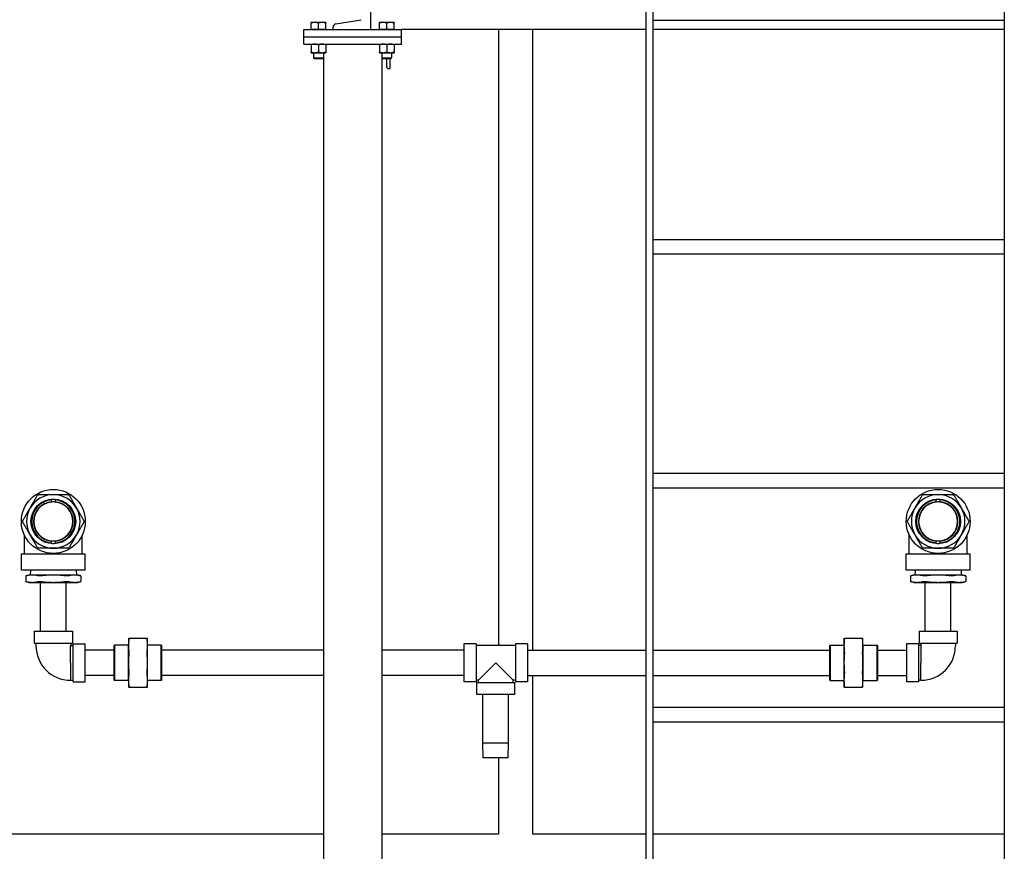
# Model space of a CAD drawing. Header units: inches. Extents: x 36 to 1719, y -84 to 1122.
# Tile 393 of 558: x 1336 to 1387, y 309 to 351. Entities that reach past the tile are written whole.
import ezdxf

# ---------------------------------------------------------------- set-up
doc = ezdxf.new("R2010")
doc.units = ezdxf.units.IN
doc.header["$LTSCALE"] = 48
doc.header["$MEASUREMENT"] = 0
doc.layers.add('Dimension (ANSI)', color=7, linetype='Continuous', lineweight=25)
doc.layers.add('Visible (ANSI)', color=7, linetype='Continuous', lineweight=30)
doc.styles.add('Note Text (ANSI)', font='tahoma.ttf')
doc.dimstyles.new('Architectural (ANSI)', dxfattribs={"dimscale": 48, "dimtxt": 0.125, "dimasz": 0.098425, "dimexe": 0.125, "dimexo": 0.0625, "dimgap": 0.031496, "dimtad": 0, "dimtih": 1, "dimtoh": 1, "dimdec": 4, "dimrnd": 1e-08, "dimzin": 3, "dimdsep": 46, "dimlunit": 4, "dimtxsty": 'Note Text (ANSI)', "dimcen": 0.09, "dimdle": 0.393701, "dimclrd": 256, "dimclre": 256, "dimclrt": 256, "dimadec": 0, "dimazin": 3, "dimtfac": 0.96, "dimtofl": 0, "dimtmove": 0, "dimatfit": 3, "dimfxl": 1, "dimfrac": 2, "dimtolj": 1, "dimtzin": 12, "dimlwd": -1, "dimlwe": -1, "dimarcsym": 0})

# ---------------------------------------------------------------- blocks, each defined once
blk = doc.blocks.new('*D20')
at = {"layer": 'Defpoints', "color": 0, "transparency": 16777216}
for p in [(1320.787, 418.174), (1277.952, 241.174), (1349.447, 241.174)]:
    blk.add_point(p, dxfattribs=at)
at = {"layer": 'Dimension (ANSI)', "transparency": 16777216}
for p, q in [((1317.787, 418.174), (1271.952, 418.174)), ((1277.952, 413.449), (1277.952, 350.805)), ((1277.952, 245.898), (1277.952, 341.543)), ((1346.447, 241.174), (1271.952, 241.174))]:
    blk.add_line(p, q, dxfattribs=at)
for points in [[(1277.165, 413.449), (1278.739, 413.449), (1277.952, 418.174)], [(1277.165, 245.898), (1278.739, 245.898), (1277.952, 241.174)]]:
    blk.add_solid(points, dxfattribs=at)
at = {"layer": 'Dimension (ANSI)', "transparency": 16777216, "insert": (1267.854, 349.293), "char_height": 6, "attachment_point": 1, "style": 'Note Text (ANSI)'}
blk.add_mtext('\\A1;14\'-9"', dxfattribs=at)

msp = doc.modelspace()

# ---------------------------------------------------------------- linework, layer by layer
at = {"layer": 'Visible (ANSI)'}
for p, q in [((1354.36662, 356.79889), (1354.36662, 350.79889)), ((1368.49162, 356.48823), (1368.49162, 242.04889)), ((1368.86662, 242.04889), (1368.86662, 356.48823)), ((1386.86662, 356.48823), (1386.86662, 242.04889)), ((1351.50912, 351.1629), (1351.32162, 351.1629)), ((1351.32162, 350.7989), (1351.32162, 351.1294)), ((1351.88412, 351.1629), (1351.50912, 351.1629)), ((1351.69662, 350.7989), (1351.69662, 351.1294)), ((1352.07162, 351.1629), (1351.88412, 351.1629)), ((1352.07162, 350.7989), (1352.07162, 351.1294)), ((1352.58981, 351.08905), (1353.88023, 351.305)), ((1355.00912, 351.1629), (1354.82162, 351.1629)), ((1354.82162, 350.7989), (1354.82162, 351.1294)), ((1355.38412, 351.1629), (1355.00912, 351.1629)), ((1355.19662, 350.7989), (1355.19662, 351.1294)), ((1355.57162, 351.1629), (1355.38412, 351.1629)), ((1355.57162, 350.7989), (1355.57162, 351.1294)), ((1368.86662, 351.28389), (1386.86662, 351.28389)), ((1350.94662, 350.79889), (1355.94662, 350.79889)), ((1350.94662, 350.42389), (1350.94662, 350.79889)), ((1350.94662, 350.42389), (1355.94662, 350.42389)), ((1350.94662, 350.42389), (1355.94662, 350.42389)), ((1350.94662, 350.04889), (1350.94662, 350.42389)), ((1351.50912, 350.7989), (1351.32162, 350.7989)), ((1351.32162, 350.7989), (1351.32162, 350.79889)), ((1351.69662, 350.7989), (1351.50912, 350.7989)), ((1351.88412, 350.7989), (1351.69662, 350.7989)), ((1352.07162, 350.7989), (1351.88412, 350.7989)), ((1352.07162, 350.7989), (1352.07162, 350.79889)), ((1352.44662, 350.79889), (1352.44662, 350.91991)), ((1354.36662, 350.91991), (1354.36662, 350.79889)), ((1355.00912, 350.7989), (1354.82162, 350.7989)), ((1354.82162, 350.7989), (1354.82162, 350.79889)), ((1355.19662, 350.7989), (1355.00912, 350.7989)), ((1355.38412, 350.7989), (1355.19662, 350.7989)), ((1355.57162, 350.7989), (1355.38412, 350.7989)), ((1355.57162, 350.7989), (1355.57162, 350.79889)), ((1368.49162, 350.79889), (1355.94662, 350.79889)), ((1355.94662, 350.42389), (1355.94662, 350.79889)), ((1355.94662, 350.04889), (1355.94662, 350.42389)), ((1360.93526, 350.79889), (1360.93526, 319.19353)), ((1362.68526, 318.96103), (1362.68526, 350.79889)), ((1386.86662, 350.79889), (1368.86662, 350.79889)), ((1350.94662, 350.04889), (1355.94662, 350.04889)), ((1351.32162, 350.0154), (1351.32162, 349.64439)), ((1351.69662, 350.0154), (1351.69662, 349.64439)), ((1352.07162, 350.0154), (1352.07162, 349.64439)), ((1354.82162, 350.0154), (1354.82162, 349.64439)), ((1355.19662, 350.0154), (1355.19662, 349.64439)), ((1355.57162, 350.0154), (1355.57162, 349.64439)), ((1351.32162, 349.61089), (1351.50912, 349.61089)), ((1351.44662, 349.61089), (1351.44662, 349.34466)), ((1351.50912, 349.61089), (1351.88412, 349.61089)), ((1351.88412, 349.61089), (1352.07162, 349.61089)), ((1351.94662, 349.61089), (1351.94662, 349.34466)), ((1354.82162, 349.61089), (1355.00912, 349.61089)), ((1354.94662, 349.61089), (1354.94662, 349.34466)), ((1355.00912, 349.61089), (1355.38412, 349.61089)), ((1355.38412, 349.61089), (1355.57162, 349.61089)), ((1355.44662, 349.61089), (1355.44662, 349.34466)), ((1351.49381, 349.29889), (1351.44662, 349.34466)), ((1351.44662, 349.34466), (1351.94662, 349.34466)), ((1351.89943, 349.29889), (1351.49381, 349.29889)), ((1351.89943, 349.29889), (1351.94662, 349.34466)), ((1351.94662, 349.34466), (1351.94662, 243.04889)), ((1354.94662, 349.34466), (1354.94662, 243.04889)), ((1354.99381, 349.29889), (1354.94662, 349.34466)), ((1354.94662, 349.34466), (1355.44662, 349.34466)), ((1355.39943, 349.29889), (1354.99381, 349.29889)), ((1355.17862, 349.29889), (1355.17862, 348.91889)), ((1355.36662, 348.79889), (1355.36662, 349.29889)), ((1355.39943, 349.29889), (1355.44662, 349.34466)), ((1355.29862, 348.79889), (1355.36662, 348.79889)), ((1368.86662, 340.03389), (1386.86662, 340.03389)), ((1368.86662, 339.28389), (1386.86662, 339.28389)), ((1368.86662, 328.03389), (1386.86662, 328.03389)), ((1368.86662, 327.28389), (1386.86662, 327.28389)), ((1338.00537, 326.56982), (1338.00537, 326.66394)), ((1338.19287, 326.66394), (1338.19287, 326.56982)), ((1383.38037, 326.56982), (1383.38037, 326.66394)), ((1383.56787, 326.66394), (1383.56787, 326.56982)), ((1336.61912, 323.89853), (1336.61912, 324.85199)), ((1339.57912, 323.89853), (1339.57912, 324.85199)), ((1381.99412, 323.89853), (1381.99412, 324.85199)), ((1384.95412, 323.89853), (1384.95412, 324.85199)), ((1338.00537, 324.45312), (1338.00537, 324.54724)), ((1338.19287, 324.54724), (1338.19287, 324.45312)), ((1383.38037, 324.45312), (1383.38037, 324.54724)), ((1383.56787, 324.54724), (1383.56787, 324.45312)), ((1336.45912, 323.05853), (1336.45912, 323.89853)), ((1336.45912, 323.89853), (1339.73912, 323.89853)), ((1339.73912, 323.05853), (1339.73912, 323.89853)), ((1381.83412, 323.05853), (1381.83412, 323.89853)), ((1381.83412, 323.89853), (1385.11412, 323.89853)), ((1385.11412, 323.05853), (1385.11412, 323.89853)), ((1339.73912, 323.05853), (1336.45912, 323.05853)), ((1336.84912, 322.80853), (1336.68475, 322.76449)), ((1336.68475, 322.76449), (1336.68475, 322.47757)), ((1337.01659, 322.80853), (1336.84912, 322.80853)), ((1336.92254, 323.05853), (1336.91162, 322.80853)), ((1338.09912, 322.80853), (1337.01659, 322.80853)), ((1339.18165, 322.80853), (1338.09912, 322.80853)), ((1339.34912, 322.80853), (1339.18165, 322.80853)), ((1339.2757, 323.05853), (1339.28662, 322.80853)), ((1339.34912, 322.80853), (1339.51349, 322.76449)), ((1339.51349, 322.76449), (1339.51349, 322.47757)), ((1385.11412, 323.05853), (1381.83412, 323.05853)), ((1382.22412, 322.80853), (1382.05975, 322.76449)), ((1382.05975, 322.76449), (1382.05975, 322.47757)), ((1382.39159, 322.80853), (1382.22412, 322.80853)), ((1382.29754, 323.05853), (1382.28662, 322.80853)), ((1383.47412, 322.80853), (1382.39159, 322.80853)), ((1384.55665, 322.80853), (1383.47412, 322.80853)), ((1384.72412, 322.80853), (1384.55665, 322.80853)), ((1384.6507, 323.05853), (1384.66162, 322.80853)), ((1384.72412, 322.80853), (1384.88849, 322.76449)), ((1384.88849, 322.76449), (1384.88849, 322.47757)), ((1336.84912, 322.43353), (1336.68475, 322.47757)), ((1336.84912, 322.43353), (1337.01659, 322.43353)), ((1337.01659, 322.43353), (1338.09912, 322.43353)), ((1337.44162, 319.93353), (1337.44162, 322.43353)), ((1338.09912, 322.43353), (1339.18165, 322.43353)), ((1338.75662, 319.93353), (1338.75662, 322.43353)), ((1339.18165, 322.43353), (1339.34912, 322.43353)), ((1339.34912, 322.43353), (1339.51349, 322.47757)), ((1382.22412, 322.43353), (1382.05975, 322.47757)), ((1382.22412, 322.43353), (1382.39159, 322.43353)), ((1382.39159, 322.43353), (1383.47412, 322.43353)), ((1382.81662, 319.93353), (1382.81662, 322.43353)), ((1383.47412, 322.43353), (1384.55665, 322.43353)), ((1384.13162, 319.93353), (1384.13162, 322.43353)), ((1384.55665, 322.43353), (1384.72412, 322.43353)), ((1384.72412, 322.43353), (1384.88849, 322.47757)), ((1337.12412, 319.93353), (1337.12412, 319.31353)), ((1337.12412, 319.93353), (1339.07412, 319.93353)), ((1339.07412, 319.93353), (1339.07412, 319.31353)), ((1382.49912, 319.93353), (1382.49912, 319.31353)), ((1382.49912, 319.93353), (1384.44912, 319.93353)), ((1384.44912, 319.93353), (1384.44912, 319.31353)), ((1337.12412, 319.31353), (1339.07412, 319.31353)), ((1337.20912, 319.31353), (1337.20912, 319.18353)), ((1338.97912, 319.18353), (1338.98912, 319.19353)), ((1338.97912, 318.30104), (1338.97912, 319.18353)), ((1338.98912, 319.31353), (1338.98912, 319.19353)), ((1338.98912, 319.19353), (1339.10912, 319.19353)), ((1339.10912, 319.27853), (1339.72912, 319.27853)), ((1339.10912, 317.32853), (1339.10912, 319.27853)), ((1339.72912, 317.32853), (1339.72912, 319.27853)), ((1341.2135, 319.18791), (1341.22913, 319.20353)), ((1341.2135, 317.41916), (1341.2135, 319.18791)), ((1341.22913, 319.20353), (1341.22913, 317.40353)), ((1341.9385, 319.20353), (1341.22913, 319.20353)), ((1341.9385, 319.20353), (1341.9535, 319.21853)), ((1341.9385, 319.20353), (1341.9385, 317.40353)), ((1341.9535, 319.55353), (1341.9535, 319.18741)), ((1341.9535, 319.18741), (1341.9535, 318.30353)), ((1342.90987, 319.55353), (1341.97213, 319.55353)), ((1342.9285, 319.18741), (1342.9285, 319.55353)), ((1343.63638, 319.20353), (1342.9285, 319.20353)), ((1342.9285, 318.30353), (1342.9285, 319.18741)), ((1343.652, 319.18791), (1343.63638, 319.20353)), ((1343.63638, 317.40353), (1343.63638, 319.20353)), ((1343.652, 319.18791), (1343.652, 317.41916)), ((1359.77662, 319.27853), (1359.15662, 319.27853)), ((1359.15662, 319.27853), (1359.15662, 317.32853)), ((1359.77662, 319.27853), (1359.77662, 317.32853)), ((1361.79662, 319.19353), (1359.77662, 319.19353)), ((1362.41662, 319.27853), (1361.79662, 319.27853)), ((1361.79662, 319.27853), (1361.79662, 317.32853)), ((1362.41662, 319.27853), (1362.41662, 317.32853)), ((1377.92124, 319.18791), (1377.93686, 319.20353)), ((1377.92124, 317.41916), (1377.92124, 319.18791)), ((1377.93686, 319.20353), (1377.93686, 317.40353)), ((1377.93686, 319.20353), (1378.64474, 319.20353)), ((1378.64474, 319.55353), (1378.64474, 319.18741)), ((1378.64474, 319.18741), (1378.64474, 318.30353)), ((1379.60111, 319.55353), (1378.66337, 319.55353)), ((1379.61974, 319.18741), (1379.61974, 319.55353)), ((1379.63474, 319.20353), (1379.61974, 319.21853)), ((1379.61974, 318.30353), (1379.61974, 319.18741)), ((1379.63474, 317.40353), (1379.63474, 319.20353)), ((1379.63474, 319.20353), (1380.34411, 319.20353)), ((1380.35974, 319.18791), (1380.34411, 319.20353)), ((1380.34411, 317.40353), (1380.34411, 319.20353)), ((1380.35974, 319.18791), (1380.35974, 317.41916)), ((1382.46412, 319.27853), (1381.84412, 319.27853)), ((1381.84412, 319.27853), (1381.84412, 317.32853)), ((1382.46412, 319.27853), (1382.46412, 317.32853)), ((1382.58412, 319.19353), (1382.46412, 319.19353)), ((1382.49912, 319.31353), (1384.44912, 319.31353)), ((1382.58412, 319.31353), (1382.58412, 319.19353)), ((1382.58412, 319.19353), (1382.59412, 319.18353)), ((1382.59412, 319.18353), (1382.59412, 318.30104)), ((1384.36412, 319.31353), (1384.36412, 319.18353)), ((1341.2135, 318.96103), (1339.72912, 318.96103)), ((1351.94662, 318.96103), (1343.652, 318.96103)), ((1359.15662, 318.96103), (1354.94662, 318.96103)), ((1362.41662, 318.96103), (1368.49162, 318.96103)), ((1368.86662, 318.96103), (1377.92124, 318.96103)), ((1380.35974, 318.96103), (1381.84412, 318.96103)), ((1338.98335, 318.30103), (1338.98257, 317.40853)), ((1341.9535, 318.30353), (1341.9535, 317.41965)), ((1342.9285, 317.41965), (1342.9285, 318.30353)), ((1360.78662, 318.30353), (1359.89662, 317.41353)), ((1361.67662, 317.41353), (1360.78662, 318.30353)), ((1378.64474, 318.30353), (1378.64474, 317.41965)), ((1379.61974, 317.41965), (1379.61974, 318.30353)), ((1382.59067, 317.40853), (1382.58989, 318.30103)), ((1341.2135, 317.64603), (1339.72912, 317.64603)), ((1351.94662, 317.64603), (1343.652, 317.64603)), ((1359.15662, 317.64603), (1354.94662, 317.64603)), ((1362.41662, 317.64603), (1368.49162, 317.64603)), ((1362.68526, 309.50723), (1362.68526, 317.64603)), ((1368.86662, 317.64603), (1377.92124, 317.64603)), ((1380.35974, 317.64603), (1381.84412, 317.64603)), ((1338.98258, 317.41353), (1339.10912, 317.41353)), ((1339.10912, 317.32853), (1339.72912, 317.32853)), ((1341.2135, 317.41916), (1341.22913, 317.40353)), ((1341.9385, 317.40353), (1341.22913, 317.40353)), ((1341.9385, 317.40353), (1341.9535, 317.38853)), ((1341.9535, 317.41965), (1341.9535, 317.05353)), ((1342.9285, 317.05353), (1342.9285, 317.41965)), ((1343.63638, 317.40353), (1342.9285, 317.40353)), ((1343.652, 317.41916), (1343.63638, 317.40353)), ((1359.77662, 317.32853), (1359.15662, 317.32853)), ((1359.89662, 317.41353), (1359.77662, 317.41353)), ((1359.81162, 316.67353), (1359.81162, 317.29353)), ((1359.81162, 317.29353), (1361.76162, 317.29353)), ((1359.89662, 317.29353), (1359.89662, 317.41353)), ((1361.67662, 317.29353), (1361.67662, 317.41353)), ((1361.79662, 317.41353), (1361.67662, 317.41353)), ((1361.76162, 316.67353), (1361.76162, 317.29353)), ((1362.41662, 317.32853), (1361.79662, 317.32853)), ((1377.92124, 317.41916), (1377.93686, 317.40353)), ((1377.93686, 317.40353), (1378.64474, 317.40353)), ((1378.64474, 317.41965), (1378.64474, 317.05353)), ((1379.61974, 317.05353), (1379.61974, 317.41965)), ((1379.63474, 317.40353), (1379.61974, 317.38853)), ((1379.63474, 317.40353), (1380.34411, 317.40353)), ((1380.35974, 317.41916), (1380.34411, 317.40353)), ((1382.46412, 317.32853), (1381.84412, 317.32853)), ((1382.59066, 317.41353), (1382.46412, 317.41353)), ((1341.97213, 317.05353), (1342.90987, 317.05353)), ((1361.76162, 316.67353), (1359.81162, 316.67353)), ((1360.12912, 314.17353), (1360.12912, 316.67353)), ((1361.44412, 314.17353), (1361.44412, 316.67353)), ((1378.66337, 317.05353), (1379.60111, 317.05353)), ((1368.86662, 316.03389), (1386.86662, 316.03389)), ((1368.86662, 315.28389), (1386.86662, 315.28389)), ((1360.14876, 313.42353), (1360.12912, 314.17353)), ((1361.44412, 314.17353), (1360.12912, 314.17353)), ((1361.42448, 313.42353), (1361.44412, 314.17353)), ((1361.42448, 313.42353), (1360.14876, 313.42353)), ((1360.93526, 313.42353), (1360.93526, 309.50723)), ((1351.94662, 309.50723), (1322.53662, 309.50723)), ((1360.93526, 309.50723), (1354.94662, 309.50723)), ((1368.49162, 309.50723), (1362.68526, 309.50723)), ((1386.86662, 309.50723), (1368.86662, 309.50723))]:
    msp.add_line(p, q, dxfattribs=at)
for centre, radius in [((1338.09912, 325.55853), 1.64), ((1383.47412, 325.55853), 1.64), ((1338.09912, 325.55853), 1.14583), ((1383.47412, 325.55853), 1.14583)]:
    msp.add_circle(centre, radius, dxfattribs=at)
for centre, radius, start, end in [((1352.61812, 350.91991), 0.1715, 99.5, 180), ((1355.29862, 348.91889), 0.12, 180, 270), ((1338.09912, 325.55853), 1.375, 90, 150), ((1338.09912, 325.55853), 1.375, 30, 90), ((1383.47412, 325.55853), 1.375, 90, 150), ((1383.47412, 325.55853), 1.375, 30, 90), ((1338.09912, 325.55853), 1.375, 150, 210), ((1338.09912, 325.55853), 1.125, 94.780192, 265.219808), ((1338.09912, 325.55853), 1.10937, 94.847678, 265.152322), ((1338.09912, 325.55853), 1.01562, 95.296381, 264.703619), ((1338.09912, 325.55853), 1, 95.379379, 264.620621), ((1338.09912, 325.55853), 1.125, 85.219808, 94.780192), ((1338.09912, 325.55853), 1, 84.620621, 95.379379), ((1338.09912, 325.55853), 1.125, 274.780192, 85.219808), ((1338.09912, 325.55853), 1.10937, 274.847678, 85.152322), ((1338.09912, 325.55853), 1.01562, 275.296381, 84.703619), ((1338.09912, 325.55853), 1, 275.379379, 84.620621), ((1338.09912, 325.55853), 1.375, 330, 30), ((1383.47412, 325.55853), 1.375, 150, 210), ((1383.47412, 325.55853), 1.125, 94.780192, 265.219808), ((1383.47412, 325.55853), 1.10937, 94.847678, 265.152322), ((1383.47412, 325.55853), 1.01562, 95.296381, 264.703619), ((1383.47412, 325.55853), 1, 95.379379, 264.620621), ((1383.47412, 325.55853), 1.125, 85.219808, 94.780192), ((1383.47412, 325.55853), 1, 84.620621, 95.379379), ((1383.47412, 325.55853), 1.125, 274.780192, 85.219808), ((1383.47412, 325.55853), 1.10937, 274.847678, 85.152322), ((1383.47412, 325.55853), 1.01562, 275.296381, 84.703619), ((1383.47412, 325.55853), 1, 275.379379, 84.620621), ((1383.47412, 325.55853), 1.375, 330, 30), ((1338.09912, 325.55853), 1.375, 210, 270), ((1338.09912, 325.55853), 1.375, 270, 330), ((1383.47412, 325.55853), 1.375, 210, 270), ((1383.47412, 325.55853), 1.375, 270, 330), ((1338.09912, 325.55853), 1, 264.620621, 275.379379), ((1338.09912, 325.55853), 1.125, 265.219808, 274.780192), ((1383.47412, 325.55853), 1, 264.620621, 275.379379), ((1383.47412, 325.55853), 1.125, 265.219808, 274.780192), ((1338.98412, 319.18353), 1.775, 180, 269.95), ((1382.58912, 319.18353), 1.775, 270.05, 0)]:
    msp.add_arc(centre, radius, start, end, dxfattribs=at)
for points, weights in [([(1351.32162, 351.1294), (1351.32162, 351.1629), (1351.32162, 351.1629)], [1, 1.0379548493, 1]), ([(1351.50912, 351.1629), (1351.4221, 351.1629), (1351.32162, 351.1294)], [1, 1.0379548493, 1]), ([(1351.69662, 351.1294), (1351.59614, 351.1629), (1351.50912, 351.1629)], [1, 1.0379548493, 1]), ([(1351.88412, 351.1629), (1351.7971, 351.1629), (1351.69662, 351.1294)], [1, 1.0379548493, 1]), ([(1352.07162, 351.1294), (1351.97114, 351.1629), (1351.88412, 351.1629)], [1, 1.0379548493, 1]), ([(1352.07162, 351.1629), (1352.07162, 351.1629), (1352.07162, 351.1294)], [1, 1.0379548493, 1]), ([(1354.82162, 351.1294), (1354.82162, 351.1629), (1354.82162, 351.1629)], [1, 1.0379548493, 1]), ([(1355.00912, 351.1629), (1354.9221, 351.1629), (1354.82162, 351.1294)], [1, 1.0379548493, 1]), ([(1355.19662, 351.1294), (1355.09614, 351.1629), (1355.00912, 351.1629)], [1, 1.0379548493, 1]), ([(1355.38412, 351.1629), (1355.2971, 351.1629), (1355.19662, 351.1294)], [1, 1.0379548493, 1]), ([(1355.57162, 351.1294), (1355.47114, 351.1629), (1355.38412, 351.1629)], [1, 1.0379548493, 1]), ([(1355.57162, 351.1629), (1355.57162, 351.1629), (1355.57162, 351.1294)], [1, 1.0379548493, 1]), ([(1351.32162, 350.0154), (1351.32162, 350.04889), (1351.32162, 350.04889)], [1, 1.0379548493, 1]), ([(1351.50912, 350.04889), (1351.4221, 350.04889), (1351.32162, 350.0154)], [1, 1.0379548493, 1]), ([(1351.69662, 350.0154), (1351.59614, 350.04889), (1351.50912, 350.04889)], [1, 1.0379548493, 1]), ([(1351.88412, 350.04889), (1351.7971, 350.04889), (1351.69662, 350.0154)], [1, 1.0379548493, 1]), ([(1352.07162, 350.0154), (1351.97114, 350.04889), (1351.88412, 350.04889)], [1, 1.0379548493, 1]), ([(1352.07162, 350.04889), (1352.07162, 350.04889), (1352.07162, 350.0154)], [1, 1.0379548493, 1]), ([(1354.82162, 350.0154), (1354.82162, 350.04889), (1354.82162, 350.04889)], [1, 1.0379548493, 1]), ([(1355.00912, 350.04889), (1354.9221, 350.04889), (1354.82162, 350.0154)], [1, 1.0379548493, 1]), ([(1355.19662, 350.0154), (1355.09614, 350.04889), (1355.00912, 350.04889)], [1, 1.0379548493, 1]), ([(1355.38412, 350.04889), (1355.2971, 350.04889), (1355.19662, 350.0154)], [1, 1.0379548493, 1]), ([(1355.57162, 350.0154), (1355.47114, 350.04889), (1355.38412, 350.04889)], [1, 1.0379548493, 1]), ([(1355.57162, 350.04889), (1355.57162, 350.04889), (1355.57162, 350.0154)], [1, 1.0379548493, 1]), ([(1351.32162, 349.64439), (1351.4221, 349.61089), (1351.50912, 349.61089)], [1, 1.0379548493, 1]), ([(1351.32162, 349.61089), (1351.32162, 349.61089), (1351.32162, 349.64439)], [1, 1.0379548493, 1]), ([(1351.50912, 349.61089), (1351.59614, 349.61089), (1351.69662, 349.64439)], [1, 1.0379548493, 1]), ([(1351.69662, 349.64439), (1351.7971, 349.61089), (1351.88412, 349.61089)], [1, 1.0379548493, 1]), ([(1351.88412, 349.61089), (1351.97114, 349.61089), (1352.07162, 349.64439)], [1, 1.0379548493, 1]), ([(1352.07162, 349.64439), (1352.07162, 349.61089), (1352.07162, 349.61089)], [1, 1.0379548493, 1]), ([(1354.82162, 349.64439), (1354.9221, 349.61089), (1355.00912, 349.61089)], [1, 1.0379548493, 1]), ([(1354.82162, 349.61089), (1354.82162, 349.61089), (1354.82162, 349.64439)], [1, 1.0379548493, 1]), ([(1355.00912, 349.61089), (1355.09614, 349.61089), (1355.19662, 349.64439)], [1, 1.0379548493, 1]), ([(1355.19662, 349.64439), (1355.2971, 349.61089), (1355.38412, 349.61089)], [1, 1.0379548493, 1]), ([(1355.38412, 349.61089), (1355.47114, 349.61089), (1355.57162, 349.64439)], [1, 1.0379548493, 1]), ([(1355.57162, 349.64439), (1355.57162, 349.61089), (1355.57162, 349.61089)], [1, 1.0379548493, 1]), ([(1336.90833, 326.24603), (1337.0778, 326.53954), (1337.26918, 326.87103)], [1, 1.05302826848, 1.0414979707]), ([(1337.37743, 326.93353), (1337.7602, 326.93353), (1338.09912, 326.93353)], [1.0414979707, 1.05302826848, 1]), ([(1338.09912, 326.93353), (1338.43804, 326.93353), (1338.82081, 326.93353)], [1, 1.05302826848, 1.0414979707]), ([(1338.92906, 326.87103), (1339.12044, 326.53954), (1339.2899, 326.24603)], [1.0414979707, 1.05302826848, 1]), ([(1382.28333, 326.24603), (1382.4528, 326.53954), (1382.64418, 326.87103)], [1, 1.05302826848, 1.0414979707]), ([(1382.75243, 326.93353), (1383.1352, 326.93353), (1383.47412, 326.93353)], [1.0414979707, 1.05302826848, 1]), ([(1383.47412, 326.93353), (1383.81304, 326.93353), (1384.19581, 326.93353)], [1, 1.05302826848, 1.0414979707]), ([(1384.30406, 326.87103), (1384.49544, 326.53954), (1384.6649, 326.24603)], [1.0414979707, 1.05302826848, 1]), ([(1336.54749, 325.62103), (1336.73887, 325.95252), (1336.90833, 326.24603)], [1.0414979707, 1.05302826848, 1]), ([(1338.00537, 326.66394), (1338.00537, 326.67172), (1338.00537, 326.67962)], [1, 1.00004890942, 1.00004856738]), ([(1338.00537, 326.55413), (1338.00537, 326.56191), (1338.00537, 326.56982)], [1.00006158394, 1.00006110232, 1]), ([(1338.19287, 326.67962), (1338.19287, 326.67172), (1338.19287, 326.66394)], [1.00004856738, 1.00004890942, 1]), ([(1338.19287, 326.56982), (1338.19287, 326.56191), (1338.19287, 326.55413)], [1, 1.00006110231, 1.00006158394]), ([(1339.2899, 326.24603), (1339.45937, 325.95252), (1339.65075, 325.62103)], [1, 1.05302826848, 1.0414979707]), ([(1381.92249, 325.62103), (1382.11387, 325.95252), (1382.28333, 326.24603)], [1.0414979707, 1.05302826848, 1]), ([(1383.38037, 326.66394), (1383.38037, 326.67172), (1383.38037, 326.67962)], [1, 1.00004890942, 1.00004856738]), ([(1383.38037, 326.55413), (1383.38037, 326.56191), (1383.38037, 326.56982)], [1.00006158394, 1.00006110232, 1]), ([(1383.56787, 326.67962), (1383.56787, 326.67172), (1383.56787, 326.66394)], [1.00004856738, 1.00004890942, 1]), ([(1383.56787, 326.56982), (1383.56787, 326.56191), (1383.56787, 326.55413)], [1, 1.00006110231, 1.00006158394]), ([(1384.6649, 326.24603), (1384.83437, 325.95252), (1385.02575, 325.62103)], [1, 1.05302826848, 1.0414979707]), ([(1336.90833, 324.87103), (1336.73887, 325.16454), (1336.54749, 325.49603)], [1, 1.05302826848, 1.0414979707]), ([(1339.65075, 325.49603), (1339.45937, 325.16454), (1339.2899, 324.87103)], [1.0414979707, 1.05302826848, 1]), ([(1382.28333, 324.87103), (1382.11387, 325.16454), (1381.92249, 325.49603)], [1, 1.05302826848, 1.0414979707]), ([(1385.02575, 325.49603), (1384.83437, 325.16454), (1384.6649, 324.87103)], [1.0414979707, 1.05302826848, 1]), ([(1337.26918, 324.24603), (1337.0778, 324.57752), (1336.90833, 324.87103)], [1.0414979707, 1.05302826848, 1]), ([(1339.2899, 324.87103), (1339.12044, 324.57752), (1338.92906, 324.24603)], [1, 1.05302826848, 1.0414979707]), ([(1382.64418, 324.24603), (1382.4528, 324.57752), (1382.28333, 324.87103)], [1.0414979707, 1.05302826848, 1]), ([(1384.6649, 324.87103), (1384.49544, 324.57752), (1384.30406, 324.24603)], [1, 1.05302826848, 1.0414979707]), ([(1338.09912, 324.18353), (1337.7602, 324.18353), (1337.37743, 324.18353)], [1, 1.05302826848, 1.0414979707]), ([(1338.00537, 324.54724), (1338.00537, 324.55515), (1338.00537, 324.56293)], [1, 1.00006110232, 1.00006158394]), ([(1338.00537, 324.43744), (1338.00537, 324.44534), (1338.00537, 324.45312)], [1.00004856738, 1.00004890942, 1]), ([(1338.82081, 324.18353), (1338.43804, 324.18353), (1338.09912, 324.18353)], [1.0414979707, 1.05302826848, 1]), ([(1338.19287, 324.56293), (1338.19287, 324.55515), (1338.19287, 324.54724)], [1.00006158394, 1.00006110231, 1]), ([(1338.19287, 324.45312), (1338.19287, 324.44534), (1338.19287, 324.43744)], [1, 1.00004890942, 1.00004856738]), ([(1383.47412, 324.18353), (1383.1352, 324.18353), (1382.75243, 324.18353)], [1, 1.05302826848, 1.0414979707]), ([(1383.38037, 324.54724), (1383.38037, 324.55515), (1383.38037, 324.56293)], [1, 1.00006110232, 1.00006158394]), ([(1383.38037, 324.43744), (1383.38037, 324.44534), (1383.38037, 324.45312)], [1.00004856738, 1.00004890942, 1]), ([(1384.19581, 324.18353), (1383.81304, 324.18353), (1383.47412, 324.18353)], [1.0414979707, 1.05302826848, 1]), ([(1383.56787, 324.56293), (1383.56787, 324.55515), (1383.56787, 324.54724)], [1.00006158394, 1.00006110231, 1]), ([(1383.56787, 324.45312), (1383.56787, 324.44534), (1383.56787, 324.43744)], [1, 1.00004890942, 1.00004856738]), ([(1337.01659, 322.80853), (1336.87149, 322.80853), (1336.70987, 322.77037)], [1, 1.0796639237, 1.10285189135]), ([(1337.32331, 322.77037), (1337.16168, 322.80853), (1337.01659, 322.80853)], [1.10285189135, 1.0796639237, 1]), ([(1338.09912, 322.80853), (1337.80893, 322.80853), (1337.48569, 322.77037)], [1, 1.0796639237, 1.10285189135]), ([(1338.71255, 322.77037), (1338.38931, 322.80853), (1338.09912, 322.80853)], [1.10285189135, 1.0796639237, 1]), ([(1339.18165, 322.80853), (1339.03656, 322.80853), (1338.87493, 322.77037)], [1, 1.0796639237, 1.10285189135]), ([(1339.48837, 322.77037), (1339.32675, 322.80853), (1339.18165, 322.80853)], [1.10285189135, 1.0796639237, 1]), ([(1382.39159, 322.80853), (1382.24649, 322.80853), (1382.08487, 322.77037)], [1, 1.0796639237, 1.10285189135]), ([(1382.69831, 322.77037), (1382.53668, 322.80853), (1382.39159, 322.80853)], [1.10285189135, 1.0796639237, 1]), ([(1383.47412, 322.80853), (1383.18393, 322.80853), (1382.86069, 322.77037)], [1, 1.0796639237, 1.10285189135]), ([(1384.08755, 322.77037), (1383.76431, 322.80853), (1383.47412, 322.80853)], [1.10285189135, 1.0796639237, 1]), ([(1384.55665, 322.80853), (1384.41156, 322.80853), (1384.24993, 322.77037)], [1, 1.0796639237, 1.10285189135]), ([(1384.86337, 322.77037), (1384.70175, 322.80853), (1384.55665, 322.80853)], [1.10285189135, 1.0796639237, 1]), ([(1336.70987, 322.47169), (1336.87149, 322.43353), (1337.01659, 322.43353)], [1.10285189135, 1.0796639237, 1]), ([(1337.01659, 322.43353), (1337.16168, 322.43353), (1337.32331, 322.47169)], [1, 1.0796639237, 1.10285189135]), ([(1337.48569, 322.47169), (1337.80893, 322.43353), (1338.09912, 322.43353)], [1.10285189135, 1.0796639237, 1]), ([(1338.09912, 322.43353), (1338.38931, 322.43353), (1338.71255, 322.47169)], [1, 1.0796639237, 1.10285189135]), ([(1338.87493, 322.47169), (1339.03656, 322.43353), (1339.18165, 322.43353)], [1.10285189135, 1.0796639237, 1]), ([(1339.18165, 322.43353), (1339.32675, 322.43353), (1339.48837, 322.47169)], [1, 1.0796639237, 1.10285189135]), ([(1382.08487, 322.47169), (1382.24649, 322.43353), (1382.39159, 322.43353)], [1.10285189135, 1.0796639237, 1]), ([(1382.39159, 322.43353), (1382.53668, 322.43353), (1382.69831, 322.47169)], [1, 1.0796639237, 1.10285189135]), ([(1382.86069, 322.47169), (1383.18393, 322.43353), (1383.47412, 322.43353)], [1.10285189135, 1.0796639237, 1]), ([(1383.47412, 322.43353), (1383.76431, 322.43353), (1384.08755, 322.47169)], [1, 1.0796639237, 1.10285189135]), ([(1384.24993, 322.47169), (1384.41156, 322.43353), (1384.55665, 322.43353)], [1.10285189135, 1.0796639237, 1]), ([(1384.55665, 322.43353), (1384.70175, 322.43353), (1384.86337, 322.47169)], [1, 1.0796639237, 1.10285189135]), ([(1341.9535, 319.55353), (1341.9535, 319.55353), (1341.97213, 319.55353)], [1, 1.05512060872, 1.07707509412]), ([(1341.97213, 319.51692), (1341.9535, 319.34681), (1341.9535, 319.18741)], [1.07707509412, 1.05512060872, 1]), ([(1341.9535, 319.18741), (1341.9535, 319.02802), (1341.97213, 318.85791)], [1, 1.05512060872, 1.07707509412]), ([(1342.90987, 319.55353), (1342.9285, 319.55353), (1342.9285, 319.55353)], [1.07707509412, 1.05512060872, 1]), ([(1342.9285, 319.18741), (1342.9285, 319.34681), (1342.90987, 319.51692)], [1, 1.05512060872, 1.07707509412]), ([(1342.90987, 318.85791), (1342.9285, 319.02802), (1342.9285, 319.18741)], [1.07707509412, 1.05512060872, 1]), ([(1378.64474, 319.55353), (1378.64474, 319.55353), (1378.66337, 319.55353)], [1, 1.05512060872, 1.07707509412]), ([(1378.66337, 319.51692), (1378.64474, 319.34681), (1378.64474, 319.18741)], [1.07707509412, 1.05512060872, 1]), ([(1378.64474, 319.18741), (1378.64474, 319.02802), (1378.66337, 318.85791)], [1, 1.05512060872, 1.07707509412]), ([(1379.60111, 319.55353), (1379.61974, 319.55353), (1379.61974, 319.55353)], [1.07707509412, 1.05512060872, 1]), ([(1379.61974, 319.18741), (1379.61974, 319.34681), (1379.60111, 319.51692)], [1, 1.05512060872, 1.07707509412]), ([(1379.60111, 318.85791), (1379.61974, 319.02802), (1379.61974, 319.18741)], [1.07707509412, 1.05512060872, 1]), ([(1341.97213, 318.76952), (1341.9535, 318.52895), (1341.9535, 318.30353)], [1.07707509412, 1.05512060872, 1]), ([(1342.9285, 318.30353), (1342.9285, 318.52895), (1342.90987, 318.76952)], [1, 1.05512060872, 1.07707509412]), ([(1378.66337, 318.76952), (1378.64474, 318.52895), (1378.64474, 318.30353)], [1.07707509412, 1.05512060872, 1]), ([(1379.61974, 318.30353), (1379.61974, 318.52895), (1379.60111, 318.76952)], [1, 1.05512060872, 1.07707509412]), ([(1341.9535, 318.30353), (1341.9535, 318.07811), (1341.97213, 317.83754)], [1, 1.05512060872, 1.07707509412]), ([(1342.90987, 317.83754), (1342.9285, 318.07811), (1342.9285, 318.30353)], [1.07707509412, 1.05512060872, 1]), ([(1378.64474, 318.30353), (1378.64474, 318.07811), (1378.66337, 317.83754)], [1, 1.05512060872, 1.07707509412]), ([(1379.60111, 317.83754), (1379.61974, 318.07811), (1379.61974, 318.30353)], [1.07707509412, 1.05512060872, 1]), ([(1341.97213, 317.74915), (1341.9535, 317.57904), (1341.9535, 317.41965)], [1.07707509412, 1.05512060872, 1]), ([(1342.9285, 317.41965), (1342.9285, 317.57904), (1342.90987, 317.74915)], [1, 1.05512060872, 1.07707509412]), ([(1378.66337, 317.74915), (1378.64474, 317.57904), (1378.64474, 317.41965)], [1.07707509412, 1.05512060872, 1]), ([(1379.61974, 317.41965), (1379.61974, 317.57904), (1379.60111, 317.74915)], [1, 1.05512060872, 1.07707509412]), ([(1341.9535, 317.41965), (1341.9535, 317.26025), (1341.97213, 317.09014)], [1, 1.05512060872, 1.07707509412]), ([(1342.90987, 317.09014), (1342.9285, 317.26025), (1342.9285, 317.41965)], [1.07707509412, 1.05512060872, 1]), ([(1378.64474, 317.41965), (1378.64474, 317.26025), (1378.66337, 317.09014)], [1, 1.05512060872, 1.07707509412]), ([(1379.60111, 317.09014), (1379.61974, 317.26025), (1379.61974, 317.41965)], [1.07707509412, 1.05512060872, 1]), ([(1341.97213, 317.05353), (1341.9535, 317.05353), (1341.9535, 317.05353)], [1.07707509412, 1.05512060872, 1]), ([(1342.9285, 317.05353), (1342.9285, 317.05353), (1342.90987, 317.05353)], [1, 1.05512060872, 1.07707509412]), ([(1378.66337, 317.05353), (1378.64474, 317.05353), (1378.64474, 317.05353)], [1.07707509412, 1.05512060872, 1]), ([(1379.61974, 317.05353), (1379.61974, 317.05353), (1379.60111, 317.05353)], [1, 1.05512060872, 1.07707509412])]:
    msp.add_rational_spline(points, weights, degree=2, dxfattribs=at)
for points, knots in [([(1337.26918, 326.87103), (1337.27141, 326.8749), (1337.27386, 326.87867), (1337.28688, 326.89648), (1337.30045, 326.90842), (1337.32942, 326.92515), (1337.34654, 326.93092), (1337.36848, 326.93329), (1337.37296, 326.93353), (1337.37743, 326.93353)], [-0.674907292, -0.674907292, -0.674907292, -0.674907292, -0.642348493, -0.642348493, -0.514911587, -0.514911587, -0.387474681, -0.387474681, -0.354915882, -0.354915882, -0.354915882, -0.354915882]), ([(1338.82081, 326.93353), (1338.82528, 326.93353), (1338.82976, 326.93329), (1338.8517, 326.93092), (1338.86882, 326.92515), (1338.89779, 326.90842), (1338.91136, 326.89648), (1338.92438, 326.87867), (1338.92683, 326.8749), (1338.92906, 326.87103)], [-0.674907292, -0.674907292, -0.674907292, -0.674907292, -0.642348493, -0.642348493, -0.514911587, -0.514911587, -0.387474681, -0.387474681, -0.354915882, -0.354915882, -0.354915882, -0.354915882]), ([(1382.64418, 326.87103), (1382.64641, 326.8749), (1382.64886, 326.87867), (1382.66188, 326.89648), (1382.67545, 326.90842), (1382.70442, 326.92515), (1382.72154, 326.93092), (1382.74348, 326.93329), (1382.74796, 326.93353), (1382.75243, 326.93353)], [-0.674907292, -0.674907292, -0.674907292, -0.674907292, -0.642348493, -0.642348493, -0.514911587, -0.514911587, -0.387474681, -0.387474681, -0.354915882, -0.354915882, -0.354915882, -0.354915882]), ([(1384.19581, 326.93353), (1384.20028, 326.93353), (1384.20476, 326.93329), (1384.2267, 326.93092), (1384.24382, 326.92515), (1384.27279, 326.90842), (1384.28636, 326.89648), (1384.29938, 326.87867), (1384.30183, 326.8749), (1384.30406, 326.87103)], [-0.674907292, -0.674907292, -0.674907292, -0.674907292, -0.642348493, -0.642348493, -0.514911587, -0.514911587, -0.387474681, -0.387474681, -0.354915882, -0.354915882, -0.354915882, -0.354915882]), ([(1336.54749, 325.49603), (1336.54526, 325.4999), (1336.54322, 325.50391), (1336.5343, 325.52409), (1336.53074, 325.54181), (1336.53074, 325.57525), (1336.5343, 325.59297), (1336.54322, 325.61315), (1336.54526, 325.61716), (1336.54749, 325.62103)], [-0.674907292, -0.674907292, -0.674907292, -0.674907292, -0.642348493, -0.642348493, -0.514911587, -0.514911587, -0.387474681, -0.387474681, -0.354915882, -0.354915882, -0.354915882, -0.354915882]), ([(1339.65075, 325.62103), (1339.65298, 325.61716), (1339.65502, 325.61315), (1339.66394, 325.59297), (1339.6675, 325.57525), (1339.6675, 325.54181), (1339.66394, 325.52409), (1339.65502, 325.50391), (1339.65298, 325.4999), (1339.65075, 325.49603)], [-0.674907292, -0.674907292, -0.674907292, -0.674907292, -0.642348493, -0.642348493, -0.514911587, -0.514911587, -0.387474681, -0.387474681, -0.354915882, -0.354915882, -0.354915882, -0.354915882]), ([(1381.92249, 325.49603), (1381.92026, 325.4999), (1381.91822, 325.50391), (1381.9093, 325.52409), (1381.90574, 325.54181), (1381.90574, 325.57525), (1381.9093, 325.59297), (1381.91822, 325.61315), (1381.92026, 325.61716), (1381.92249, 325.62103)], [-0.674907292, -0.674907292, -0.674907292, -0.674907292, -0.642348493, -0.642348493, -0.514911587, -0.514911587, -0.387474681, -0.387474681, -0.354915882, -0.354915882, -0.354915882, -0.354915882]), ([(1385.02575, 325.62103), (1385.02798, 325.61716), (1385.03002, 325.61315), (1385.03894, 325.59297), (1385.0425, 325.57525), (1385.0425, 325.54181), (1385.03894, 325.52409), (1385.03002, 325.50391), (1385.02798, 325.4999), (1385.02575, 325.49603)], [-0.674907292, -0.674907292, -0.674907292, -0.674907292, -0.642348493, -0.642348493, -0.514911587, -0.514911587, -0.387474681, -0.387474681, -0.354915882, -0.354915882, -0.354915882, -0.354915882]), ([(1337.37743, 324.18353), (1337.37296, 324.18353), (1337.36848, 324.18377), (1337.34654, 324.18614), (1337.32942, 324.19192), (1337.30045, 324.20864), (1337.28688, 324.22058), (1337.27386, 324.23839), (1337.27141, 324.24216), (1337.26918, 324.24603)], [-0.674907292, -0.674907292, -0.674907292, -0.674907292, -0.642348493, -0.642348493, -0.514911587, -0.514911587, -0.387474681, -0.387474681, -0.354915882, -0.354915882, -0.354915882, -0.354915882]), ([(1338.92906, 324.24603), (1338.92683, 324.24216), (1338.92438, 324.23839), (1338.91136, 324.22058), (1338.89779, 324.20864), (1338.86882, 324.19192), (1338.8517, 324.18614), (1338.82976, 324.18377), (1338.82528, 324.18353), (1338.82081, 324.18353)], [-0.674907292, -0.674907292, -0.674907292, -0.674907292, -0.642348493, -0.642348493, -0.514911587, -0.514911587, -0.387474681, -0.387474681, -0.354915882, -0.354915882, -0.354915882, -0.354915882]), ([(1382.75243, 324.18353), (1382.74796, 324.18353), (1382.74348, 324.18377), (1382.72154, 324.18614), (1382.70442, 324.19192), (1382.67545, 324.20864), (1382.66188, 324.22058), (1382.64886, 324.23839), (1382.64641, 324.24216), (1382.64418, 324.24603)], [-0.674907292, -0.674907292, -0.674907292, -0.674907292, -0.642348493, -0.642348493, -0.514911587, -0.514911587, -0.387474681, -0.387474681, -0.354915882, -0.354915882, -0.354915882, -0.354915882]), ([(1384.30406, 324.24603), (1384.30183, 324.24216), (1384.29938, 324.23839), (1384.28636, 324.22058), (1384.27279, 324.20864), (1384.24382, 324.19192), (1384.2267, 324.18614), (1384.20476, 324.18377), (1384.20028, 324.18353), (1384.19581, 324.18353)], [-0.674907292, -0.674907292, -0.674907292, -0.674907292, -0.642348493, -0.642348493, -0.514911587, -0.514911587, -0.387474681, -0.387474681, -0.354915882, -0.354915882, -0.354915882, -0.354915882]), ([(1336.70987, 322.77037), (1336.70704, 322.7697), (1336.70442, 322.76909), (1336.69055, 322.76583), (1336.68475, 322.76449), (1336.68475, 322.76449)], [0.564368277, 0.564368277, 0.564368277, 0.564368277, 0.605727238, 0.605727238, 0.804958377, 0.804958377, 0.804958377, 0.804958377]), ([(1337.48569, 322.77037), (1337.48002, 322.7697), (1337.47433, 322.76909), (1337.44139, 322.76583), (1337.41458, 322.76449), (1337.36929, 322.76449), (1337.34828, 322.76583), (1337.3292, 322.76909), (1337.32614, 322.7697), (1337.32331, 322.77037)], [0.564368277, 0.564368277, 0.564368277, 0.564368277, 0.605727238, 0.605727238, 0.804958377, 0.804958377, 1.004189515, 1.004189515, 1.045548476, 1.045548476, 1.045548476, 1.045548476]), ([(1338.87493, 322.77037), (1338.8721, 322.7697), (1338.86904, 322.76909), (1338.84996, 322.76583), (1338.82895, 322.76449), (1338.78366, 322.76449), (1338.75685, 322.76583), (1338.72391, 322.76909), (1338.71822, 322.7697), (1338.71255, 322.77037)], [0.564368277, 0.564368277, 0.564368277, 0.564368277, 0.605727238, 0.605727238, 0.804958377, 0.804958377, 1.004189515, 1.004189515, 1.045548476, 1.045548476, 1.045548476, 1.045548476]), ([(1339.51349, 322.76449), (1339.51349, 322.76449), (1339.50769, 322.76583), (1339.49382, 322.76909), (1339.4912, 322.7697), (1339.48837, 322.77037)], [0.804958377, 0.804958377, 0.804958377, 0.804958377, 1.004189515, 1.004189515, 1.045548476, 1.045548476, 1.045548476, 1.045548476]), ([(1382.08487, 322.77037), (1382.08204, 322.7697), (1382.07942, 322.76909), (1382.06555, 322.76583), (1382.05975, 322.76449), (1382.05975, 322.76449)], [0.564368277, 0.564368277, 0.564368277, 0.564368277, 0.605727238, 0.605727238, 0.804958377, 0.804958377, 0.804958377, 0.804958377]), ([(1382.86069, 322.77037), (1382.85502, 322.7697), (1382.84933, 322.76909), (1382.81639, 322.76583), (1382.78958, 322.76449), (1382.74429, 322.76449), (1382.72328, 322.76583), (1382.7042, 322.76909), (1382.70114, 322.7697), (1382.69831, 322.77037)], [0.564368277, 0.564368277, 0.564368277, 0.564368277, 0.605727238, 0.605727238, 0.804958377, 0.804958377, 1.004189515, 1.004189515, 1.045548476, 1.045548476, 1.045548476, 1.045548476]), ([(1384.24993, 322.77037), (1384.2471, 322.7697), (1384.24404, 322.76909), (1384.22496, 322.76583), (1384.20395, 322.76449), (1384.15866, 322.76449), (1384.13185, 322.76583), (1384.09891, 322.76909), (1384.09322, 322.7697), (1384.08755, 322.77037)], [0.564368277, 0.564368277, 0.564368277, 0.564368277, 0.605727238, 0.605727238, 0.804958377, 0.804958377, 1.004189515, 1.004189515, 1.045548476, 1.045548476, 1.045548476, 1.045548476]), ([(1384.88849, 322.76449), (1384.88849, 322.76449), (1384.88269, 322.76583), (1384.86882, 322.76909), (1384.8662, 322.7697), (1384.86337, 322.77037)], [0.804958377, 0.804958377, 0.804958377, 0.804958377, 1.004189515, 1.004189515, 1.045548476, 1.045548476, 1.045548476, 1.045548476]), ([(1336.68475, 322.47757), (1336.68475, 322.47757), (1336.69055, 322.47623), (1336.70442, 322.47297), (1336.70704, 322.47236), (1336.70987, 322.47169)], [2.118233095, 2.118233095, 2.118233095, 2.118233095, 2.317464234, 2.317464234, 2.358823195, 2.358823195, 2.358823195, 2.358823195]), ([(1337.32331, 322.47169), (1337.32614, 322.47236), (1337.3292, 322.47297), (1337.34828, 322.47623), (1337.36929, 322.47757), (1337.41458, 322.47757), (1337.44139, 322.47623), (1337.47433, 322.47297), (1337.48002, 322.47236), (1337.48569, 322.47169)], [1.877642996, 1.877642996, 1.877642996, 1.877642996, 1.919001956, 1.919001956, 2.118233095, 2.118233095, 2.317464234, 2.317464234, 2.358823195, 2.358823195, 2.358823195, 2.358823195]), ([(1338.71255, 322.47169), (1338.71822, 322.47236), (1338.72391, 322.47297), (1338.75685, 322.47623), (1338.78366, 322.47757), (1338.82895, 322.47757), (1338.84996, 322.47623), (1338.86904, 322.47297), (1338.8721, 322.47236), (1338.87493, 322.47169)], [1.877642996, 1.877642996, 1.877642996, 1.877642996, 1.919001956, 1.919001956, 2.118233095, 2.118233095, 2.317464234, 2.317464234, 2.358823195, 2.358823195, 2.358823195, 2.358823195]), ([(1339.48837, 322.47169), (1339.4912, 322.47236), (1339.49382, 322.47297), (1339.50769, 322.47623), (1339.51349, 322.47757), (1339.51349, 322.47757)], [1.877642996, 1.877642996, 1.877642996, 1.877642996, 1.919001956, 1.919001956, 2.118233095, 2.118233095, 2.118233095, 2.118233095]), ([(1382.05975, 322.47757), (1382.05975, 322.47757), (1382.06555, 322.47623), (1382.07942, 322.47297), (1382.08204, 322.47236), (1382.08487, 322.47169)], [2.118233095, 2.118233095, 2.118233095, 2.118233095, 2.317464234, 2.317464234, 2.358823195, 2.358823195, 2.358823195, 2.358823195]), ([(1382.69831, 322.47169), (1382.70114, 322.47236), (1382.7042, 322.47297), (1382.72328, 322.47623), (1382.74429, 322.47757), (1382.78958, 322.47757), (1382.81639, 322.47623), (1382.84933, 322.47297), (1382.85502, 322.47236), (1382.86069, 322.47169)], [1.877642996, 1.877642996, 1.877642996, 1.877642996, 1.919001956, 1.919001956, 2.118233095, 2.118233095, 2.317464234, 2.317464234, 2.358823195, 2.358823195, 2.358823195, 2.358823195]), ([(1384.08755, 322.47169), (1384.09322, 322.47236), (1384.09891, 322.47297), (1384.13185, 322.47623), (1384.15866, 322.47757), (1384.20395, 322.47757), (1384.22496, 322.47623), (1384.24404, 322.47297), (1384.2471, 322.47236), (1384.24993, 322.47169)], [1.877642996, 1.877642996, 1.877642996, 1.877642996, 1.919001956, 1.919001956, 2.118233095, 2.118233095, 2.317464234, 2.317464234, 2.358823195, 2.358823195, 2.358823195, 2.358823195]), ([(1384.86337, 322.47169), (1384.8662, 322.47236), (1384.86882, 322.47297), (1384.88269, 322.47623), (1384.88849, 322.47757), (1384.88849, 322.47757)], [1.877642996, 1.877642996, 1.877642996, 1.877642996, 1.919001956, 1.919001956, 2.118233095, 2.118233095, 2.118233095, 2.118233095]), ([(1341.97213, 319.55353), (1341.97342, 319.55353), (1341.97405, 319.55006), (1341.97405, 319.53797), (1341.97342, 319.52867), (1341.97213, 319.51692)], [1.299728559, 1.299728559, 1.299728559, 1.299728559, 1.420078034, 1.420078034, 1.540427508, 1.540427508, 1.540427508, 1.540427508]), ([(1342.90987, 319.51692), (1342.90858, 319.52867), (1342.90795, 319.53797), (1342.90795, 319.55006), (1342.90858, 319.55353), (1342.90987, 319.55353)], [0.397039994, 0.397039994, 0.397039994, 0.397039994, 0.517389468, 0.517389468, 0.637738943, 0.637738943, 0.637738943, 0.637738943]), ([(1378.66337, 319.55353), (1378.66466, 319.55353), (1378.66529, 319.55006), (1378.66529, 319.53797), (1378.66466, 319.52867), (1378.66337, 319.51692)], [0.397039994, 0.397039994, 0.397039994, 0.397039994, 0.517389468, 0.517389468, 0.637738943, 0.637738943, 0.637738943, 0.637738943]), ([(1379.60111, 319.51692), (1379.59982, 319.52867), (1379.59919, 319.53797), (1379.59919, 319.55006), (1379.59982, 319.55353), (1379.60111, 319.55353)], [1.299728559, 1.299728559, 1.299728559, 1.299728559, 1.420078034, 1.420078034, 1.540427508, 1.540427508, 1.540427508, 1.540427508]), ([(1341.97213, 318.85791), (1341.97342, 318.84616), (1341.97405, 318.83195), (1341.97405, 318.80276), (1341.97342, 318.78614), (1341.97213, 318.76952)], [1.299728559, 1.299728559, 1.299728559, 1.299728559, 1.420078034, 1.420078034, 1.540427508, 1.540427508, 1.540427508, 1.540427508]), ([(1342.90987, 318.76952), (1342.90858, 318.78614), (1342.90795, 318.80276), (1342.90795, 318.83195), (1342.90858, 318.84616), (1342.90987, 318.85791)], [0.397039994, 0.397039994, 0.397039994, 0.397039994, 0.517389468, 0.517389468, 0.637738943, 0.637738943, 0.637738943, 0.637738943]), ([(1378.66337, 318.85791), (1378.66466, 318.84616), (1378.66529, 318.83195), (1378.66529, 318.80276), (1378.66466, 318.78614), (1378.66337, 318.76952)], [0.397039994, 0.397039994, 0.397039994, 0.397039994, 0.517389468, 0.517389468, 0.637738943, 0.637738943, 0.637738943, 0.637738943]), ([(1379.60111, 318.76952), (1379.59982, 318.78614), (1379.59919, 318.80276), (1379.59919, 318.83195), (1379.59982, 318.84616), (1379.60111, 318.85791)], [1.299728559, 1.299728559, 1.299728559, 1.299728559, 1.420078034, 1.420078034, 1.540427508, 1.540427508, 1.540427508, 1.540427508]), ([(1341.97213, 317.83754), (1341.97342, 317.82092), (1341.97405, 317.8043), (1341.97405, 317.77511), (1341.97342, 317.7609), (1341.97213, 317.74915)], [1.299728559, 1.299728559, 1.299728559, 1.299728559, 1.420078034, 1.420078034, 1.540427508, 1.540427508, 1.540427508, 1.540427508]), ([(1342.90987, 317.74915), (1342.90858, 317.7609), (1342.90795, 317.77511), (1342.90795, 317.8043), (1342.90858, 317.82092), (1342.90987, 317.83754)], [0.397039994, 0.397039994, 0.397039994, 0.397039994, 0.517389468, 0.517389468, 0.637738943, 0.637738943, 0.637738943, 0.637738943]), ([(1378.66337, 317.83754), (1378.66466, 317.82092), (1378.66529, 317.8043), (1378.66529, 317.77511), (1378.66466, 317.7609), (1378.66337, 317.74915)], [1.299728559, 1.299728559, 1.299728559, 1.299728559, 1.420078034, 1.420078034, 1.540427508, 1.540427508, 1.540427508, 1.540427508]), ([(1379.60111, 317.74915), (1379.59982, 317.7609), (1379.59919, 317.77511), (1379.59919, 317.8043), (1379.59982, 317.82092), (1379.60111, 317.83754)], [0.397039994, 0.397039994, 0.397039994, 0.397039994, 0.517389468, 0.517389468, 0.637738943, 0.637738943, 0.637738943, 0.637738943]), ([(1341.97213, 317.09014), (1341.97342, 317.07839), (1341.97405, 317.06909), (1341.97405, 317.057), (1341.97342, 317.05353), (1341.97213, 317.05353)], [1.299728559, 1.299728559, 1.299728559, 1.299728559, 1.420078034, 1.420078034, 1.540427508, 1.540427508, 1.540427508, 1.540427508]), ([(1342.90987, 317.05353), (1342.90858, 317.05353), (1342.90795, 317.057), (1342.90795, 317.06909), (1342.90858, 317.07839), (1342.90987, 317.09014)], [0.397039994, 0.397039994, 0.397039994, 0.397039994, 0.517389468, 0.517389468, 0.637738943, 0.637738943, 0.637738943, 0.637738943]), ([(1378.66337, 317.09014), (1378.66466, 317.07839), (1378.66529, 317.06909), (1378.66529, 317.057), (1378.66466, 317.05353), (1378.66337, 317.05353)], [0.397039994, 0.397039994, 0.397039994, 0.397039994, 0.517389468, 0.517389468, 0.637738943, 0.637738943, 0.637738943, 0.637738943]), ([(1379.60111, 317.05353), (1379.59982, 317.05353), (1379.59919, 317.057), (1379.59919, 317.06909), (1379.59982, 317.07839), (1379.60111, 317.09014)], [1.299728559, 1.299728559, 1.299728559, 1.299728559, 1.420078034, 1.420078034, 1.540427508, 1.540427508, 1.540427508, 1.540427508])]:
    msp.add_open_spline(points, degree=3, knots=knots, dxfattribs=at)

# ---------------------------------------------------------------- dimensions: what is measured, and where the dimension line sits
at = {"layer": 'Dimension (ANSI)'}
dim = msp.add_linear_dim(base=(1277.95197, 241.17389), p1=(1320.78662, 418.17389), p2=(1349.44662, 241.17389), angle=90, dimstyle='Architectural (ANSI)', override={"dimgap": 0.031496, "dimdec": 4, "dimlfac": 1, "dimtol": 0, "dimlim": 0, "dimtp": 0, "dimtm": 0, "dimtdec": 2, "dimatfit": 1}, dxfattribs=at)
dim.commit()
dim.dimension.update_dxf_attribs({"geometry": '*D20', "text_midpoint": (1277.95197, 346.17389), "dimtype": 160})

doc.saveas('drawing.dxf')
